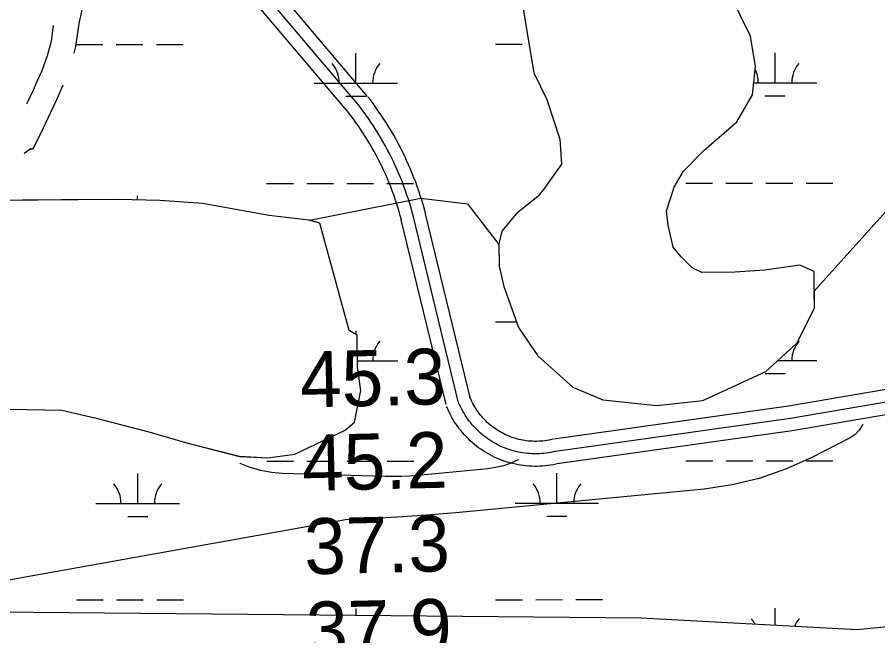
# Model space of a CAD drawing. Extents: x 3279314 to 3317160, y 734079 to 759431.
# Drawn here: x 3293062 to 3294093, y 754811 to 755552 of the extents above; entities that cross this region are included whole.
import ezdxf

# ---------------------------------------------------------------- set-up
doc = ezdxf.new("R2010")
doc.units = 0
for name, color, linetype in [('V-RIVR-RANG', 7, 'Continuous'), ('V-ROAD-CNTR', 7, 'Continuous'), ('V-SITE-VEGE', 7, 'Continuous'), ('V-TOPO-MINR', 7, 'Continuous'), ('V-TOPO-SHOR', 7, 'Continuous'), ('V-WETL-SWMP', 7, 'Continuous')]:
    doc.layers.add(name, color=color, linetype=linetype)

msp = doc.modelspace()

# ---------------------------------------------------------------- linework, layer by layer
at = {"layer": 'V-ROAD-CNTR'}
for points in [[(3293481.7, 755457.6), (3293312.1, 755658.2), (3293107.7, 755915.9)], [(3293470.3, 755447.9), (3293300.5, 755648.7), (3293096, 755906.5)], [(3293470.3, 755447.9), (3293300.5, 755648.7), (3293096, 755906.5)], [(3293458.8, 755438.2), (3293288.9, 755639.2), (3293084.2, 755897.2)], [(3293130.2, 755509.4), (3293132.5, 755517.5), (3293136.1, 755544.9), (3293138.9, 755557.4), (3293141.6, 755574.6), (3293142.2, 755592.3), (3293140.1, 755608.1)], [(3293073.7, 755448.5), (3293075.2, 755451.7), (3293082.2, 755466.1), (3293085, 755472.9), (3293091.8, 755488.5), (3293098.3, 755506.6), (3293103, 755523.6), (3293105.5, 755542.6)], [(3293070.6, 755389.4), (3293079, 755395.7), (3293078, 755394.7), (3293081.4, 755394.7), (3293093.6, 755420.1), (3293102.3, 755438.8), (3293109.6, 755453.9), (3293112.6, 755461.2), (3293117.1, 755471.6)], [(3293551.1, 755317.3), (3293549.6, 755322.6), (3293548.1, 755328.1), (3293546.5, 755333.5), (3293544.8, 755338.9), (3293543, 755344.2), (3293541.2, 755349.6), (3293539.3, 755354.9), (3293537.2, 755360.1), (3293535.2, 755365.4), (3293533, 755370.6), (3293530.8, 755375.8), (3293528.4, 755380.9), (3293526.1, 755386.1), (3293523.6, 755391.1), (3293521, 755396.2), (3293518.4, 755401.2), (3293515.7, 755406.1), (3293513, 755411.1), (3293510.2, 755416), (3293507.2, 755420.8), (3293504.3, 755425.6), (3293501.2, 755430.3), (3293498.1, 755435.1), (3293494.9, 755439.7), (3293491.7, 755444.3), (3293488.4, 755448.9), (3293485, 755453.4), (3293482.1, 755457.1)], [(3293536.6, 755313.4), (3293535.2, 755318.7), (3293533.7, 755323.9), (3293532.2, 755329.1), (3293530.5, 755334.3), (3293528.8, 755339.4), (3293527, 755344.5), (3293525.2, 755349.6), (3293523.3, 755354.7), (3293521.3, 755359.8), (3293519.2, 755364.8), (3293517, 755369.7), (3293514.8, 755374.7), (3293512.5, 755379.6), (3293510.1, 755384.5), (3293507.7, 755389.3), (3293505.2, 755394.1), (3293502.6, 755398.9), (3293500, 755403.6), (3293497.2, 755408.3), (3293494.4, 755413), (3293491.6, 755417.6), (3293488.7, 755422.2), (3293485.7, 755426.7), (3293482.6, 755431.2), (3293479.5, 755435.6), (3293476.3, 755440), (3293473, 755444.3), (3293470.3, 755447.9)], [(3293536.6, 755313.4), (3293535.2, 755318.7), (3293533.7, 755323.9), (3293532.2, 755329.1), (3293530.5, 755334.3), (3293528.8, 755339.4), (3293527, 755344.5), (3293525.2, 755349.6), (3293523.3, 755354.7), (3293521.3, 755359.8), (3293519.2, 755364.8), (3293517, 755369.7), (3293514.8, 755374.7), (3293512.5, 755379.6), (3293510.1, 755384.5), (3293507.7, 755389.3), (3293505.2, 755394.1), (3293502.6, 755398.9), (3293500, 755403.6), (3293497.2, 755408.3), (3293494.4, 755413), (3293491.6, 755417.6), (3293488.7, 755422.2), (3293485.7, 755426.7), (3293482.6, 755431.2), (3293479.5, 755435.6), (3293476.3, 755440), (3293473, 755444.3), (3293470.3, 755447.9)], [(3298526.4, 755424), (3298356.9, 755436.1), (3298173.9, 755447.6), (3298055.6, 755428.7), (3297945.6, 755408.2), (3297229.1, 755421.5), (3297081.5, 755425.7), (3296667.8, 755406.7), (3296196.8, 755377.9), (3295817.7, 755354.4), (3295668.1, 755343.2), (3295557.3, 755335.6), (3295397, 755308.2), (3295272, 755292.1), (3294900.4, 755235.6), (3294392.4, 755156.1), (3293985.6, 755086.3), (3293704.7, 755047.1)], [(3293522.1, 755309.6), (3293520.7, 755314.7), (3293519.3, 755319.7), (3293517.8, 755324.7), (3293516.2, 755329.7), (3293514.6, 755334.6), (3293512.9, 755339.5), (3293511.1, 755344.4), (3293509.3, 755349.3), (3293507.4, 755354.1), (3293505.4, 755358.9), (3293503.3, 755363.7), (3293501.2, 755368.4), (3293499, 755373.2), (3293496.7, 755377.8), (3293494.4, 755382.5), (3293491.9, 755387.1), (3293489.5, 755391.7), (3293486.9, 755396.2), (3293484.3, 755400.7), (3293481.6, 755405.2), (3293478.9, 755409.6), (3293476.1, 755414), (3293473.2, 755418.3), (3293470.3, 755422.6), (3293467.3, 755426.9), (3293464.2, 755431.1), (3293461.1, 755435.2), (3293458.4, 755438.7)], [(3298525.3, 755409), (3298355.9, 755421.1), (3298174.6, 755432.5), (3298058.1, 755413.9), (3297946.9, 755393.2), (3297228.7, 755406.5), (3297081.7, 755410.6), (3296668.6, 755391.7), (3296197.7, 755362.9), (3295818.8, 755339.4), (3295669.2, 755328.2), (3295559, 755320.7), (3295399.2, 755293.4), (3295274.1, 755277.2), (3294902.7, 755220.8), (3294394.9, 755141.3), (3293987.9, 755071.5), (3293706.7, 755032.2)], [(3298525.3, 755409), (3298355.9, 755421.1), (3298174.6, 755432.5), (3298058.1, 755413.9), (3297946.9, 755393.2), (3297228.7, 755406.5), (3297081.7, 755410.6), (3296668.6, 755391.7), (3296197.7, 755362.9), (3295818.8, 755339.4), (3295669.2, 755328.2), (3295559, 755320.7), (3295399.2, 755293.4), (3295274.1, 755277.2), (3294902.7, 755220.8), (3294394.9, 755141.3), (3293987.9, 755071.5), (3293706.7, 755032.2)], [(3298524.2, 755394.1), (3298354.8, 755406.2), (3298175.3, 755417.4), (3298060.7, 755399.1), (3297948.1, 755378.2), (3297228.4, 755391.5), (3297081.8, 755395.6), (3296669.4, 755376.7), (3296198.6, 755347.9), (3295819.8, 755324.4), (3295670.2, 755313.3), (3295560.8, 755305.7), (3295401.4, 755278.6), (3295276.2, 755262.4), (3294905, 755205.9), (3294397.3, 755126.5), (3293990.2, 755056.7), (3293708.8, 755017.4)], [(3293575.6, 755088.3), (3293522, 755309.9)], [(3293590.2, 755091.9), (3293536.6, 755313.4)], [(3293590.2, 755091.9), (3293536.6, 755313.4)], [(3293604.8, 755095.4), (3293551.1, 755317)], [(3293706.7, 755032.2), (3293704, 755031.6), (3293701.2, 755031), (3293698.4, 755030.5), (3293695.6, 755030.1), (3293692.8, 755029.8), (3293690, 755029.6), (3293687.2, 755029.4), (3293684.4, 755029.3), (3293681.5, 755029.3), (3293678.7, 755029.4), (3293675.9, 755029.6), (3293673.1, 755029.8), (3293670.3, 755030.1), (3293667.5, 755030.5), (3293664.7, 755031), (3293661.9, 755031.5), (3293659.2, 755032.2), (3293656.4, 755032.9), (3293653.7, 755033.6), (3293651, 755034.5), (3293648.3, 755035.4), (3293645.7, 755036.5), (3293643.1, 755037.5), (3293640.5, 755038.7), (3293638, 755039.9), (3293635.5, 755041.2), (3293633, 755042.6), (3293630.6, 755044.1), (3293628.2, 755045.6), (3293625.8, 755047.2), (3293623.5, 755048.8), (3293621.3, 755050.5), (3293619.1, 755052.3), (3293616.9, 755054.1), (3293614.8, 755056), (3293612.8, 755058), (3293610.8, 755060), (3293608.9, 755062), (3293607, 755064.2), (3293605.2, 755066.3), (3293603.4, 755068.6), (3293601.8, 755070.8), (3293600.1, 755073.1), (3293598.6, 755075.5), (3293597.1, 755077.9), (3293595.7, 755080.4), (3293594.3, 755082.8), (3293593.1, 755085.4), (3293591.9, 755087.9), (3293590.7, 755090.5), (3293590.2, 755091.9)], [(3293706.7, 755032.2), (3293704, 755031.6), (3293701.2, 755031), (3293698.4, 755030.5), (3293695.6, 755030.1), (3293692.8, 755029.8), (3293690, 755029.6), (3293687.2, 755029.4), (3293684.4, 755029.3), (3293681.5, 755029.3), (3293678.7, 755029.4), (3293675.9, 755029.6), (3293673.1, 755029.8), (3293670.3, 755030.1), (3293667.5, 755030.5), (3293664.7, 755031), (3293661.9, 755031.5), (3293659.2, 755032.2), (3293656.4, 755032.9), (3293653.7, 755033.6), (3293651, 755034.5), (3293648.3, 755035.4), (3293645.7, 755036.5), (3293643.1, 755037.5), (3293640.5, 755038.7), (3293638, 755039.9), (3293635.5, 755041.2), (3293633, 755042.6), (3293630.6, 755044.1), (3293628.2, 755045.6), (3293625.8, 755047.2), (3293623.5, 755048.8), (3293621.3, 755050.5), (3293619.1, 755052.3), (3293616.9, 755054.1), (3293614.8, 755056), (3293612.8, 755058), (3293610.8, 755060), (3293608.9, 755062), (3293607, 755064.2), (3293605.2, 755066.3), (3293603.4, 755068.6), (3293601.8, 755070.8), (3293600.1, 755073.1), (3293598.6, 755075.5), (3293597.1, 755077.9), (3293595.7, 755080.4), (3293594.3, 755082.8), (3293593.1, 755085.4), (3293591.9, 755087.9), (3293590.7, 755090.5), (3293590.2, 755091.9)], [(3293703.4, 755046.8), (3293700.8, 755046.2), (3293698.5, 755045.8), (3293696.1, 755045.4), (3293693.7, 755045), (3293691.3, 755044.7), (3293688.9, 755044.5), (3293686.5, 755044.4), (3293684.1, 755044.3), (3293681.7, 755044.3), (3293679.3, 755044.4), (3293676.9, 755044.5), (3293674.5, 755044.7), (3293672.1, 755045), (3293669.8, 755045.3), (3293667.4, 755045.7), (3293665, 755046.2), (3293662.7, 755046.7), (3293660.4, 755047.3), (3293658.1, 755048), (3293655.8, 755048.7), (3293653.5, 755049.5), (3293651.3, 755050.4), (3293649.1, 755051.3), (3293646.9, 755052.3), (3293644.7, 755053.3), (3293642.6, 755054.5), (3293640.5, 755055.6), (3293638.4, 755056.9), (3293636.4, 755058.1), (3293634.4, 755059.5), (3293632.4, 755060.9), (3293630.5, 755062.3), (3293628.7, 755063.8), (3293626.8, 755065.4), (3293625, 755067), (3293623.3, 755068.7), (3293621.6, 755070.4), (3293620, 755072.1), (3293618.4, 755073.9), (3293616.9, 755075.8), (3293615.4, 755077.7), (3293613.9, 755079.6), (3293612.6, 755081.6), (3293611.2, 755083.6), (3293610, 755085.6), (3293608.8, 755087.7), (3293607.6, 755089.8), (3293606.5, 755091.9), (3293605.5, 755094.1), (3293604.5, 755096.4), (3293604, 755097.6)], [(3293710.1, 755017.6), (3293707.2, 755016.9), (3293704, 755016.3), (3293700.8, 755015.7), (3293697.6, 755015.3), (3293694.3, 755014.9), (3293691.1, 755014.6), (3293687.8, 755014.4), (3293684.6, 755014.3), (3293681.3, 755014.3), (3293678.1, 755014.4), (3293674.8, 755014.6), (3293671.6, 755014.9), (3293668.4, 755015.2), (3293665.2, 755015.7), (3293662, 755016.2), (3293658.8, 755016.9), (3293655.6, 755017.6), (3293652.5, 755018.4), (3293649.3, 755019.3), (3293646.2, 755020.3), (3293643.2, 755021.4), (3293640.1, 755022.5), (3293637.1, 755023.8), (3293634.2, 755025.1), (3293631.2, 755026.5), (3293628.4, 755028), (3293625.5, 755029.6), (3293622.7, 755031.3), (3293620, 755033), (3293617.3, 755034.8), (3293614.6, 755036.7), (3293612, 755038.7), (3293609.5, 755040.7), (3293607, 755042.8), (3293604.6, 755045), (3293602.3, 755047.3), (3293600, 755049.6), (3293597.8, 755052), (3293595.6, 755054.4), (3293593.5, 755056.9), (3293591.5, 755059.4), (3293589.6, 755062.1), (3293587.7, 755064.7), (3293585.9, 755067.4), (3293584.2, 755070.2), (3293582.6, 755073), (3293581.1, 755075.9), (3293579.6, 755078.8), (3293578.2, 755081.7), (3293576.9, 755084.7), (3293576.3, 755086.2)]]:
    msp.add_lwpolyline(points, dxfattribs=at)
at = {"layer": 'V-SITE-VEGE'}
for p, q in [((3294016.5, 755224.4), (3294122.6, 755342.8)), ((3293411.9, 755309.2), (3293545.6, 755335.8)), ((3293545.6, 755335.8), (3293601.2, 755328.8)), ((3293601.2, 755328.8), (3293638.9, 755280.1)), ((3293424.5, 755305.7), (3293411.9, 755309.2)), ((3293459.6, 755177.1), (3293424.5, 755305.7)), ((3293638.9, 755280.1), (3293639.1, 755254.3)), ((3293639.1, 755254.3), (3293644.9, 755229.7)), ((3293644.9, 755229.7), (3293662.4, 755180.6)), ((3294016.6, 755204.2), (3294016.5, 755224.4)), ((3293996.1, 755162.3), (3294016.6, 755204.2)), ((3293469.1, 755171.5), (3293459.6, 755177.1)), ((3293662.4, 755180.6), (3293685.4, 755146.6)), ((3293469.4, 755133.6), (3293469.1, 755171.5)), ((3293958.5, 755127.9), (3293996.1, 755162.3)), ((3293685.4, 755146.6), (3293727.4, 755109.1)), ((3293473.4, 755105.2), (3293469.4, 755133.6)), ((3293882.9, 755093.2), (3293958.5, 755127.9)), ((3293466.1, 755067.2), (3293473.4, 755105.2)), ((3293727.4, 755109.1), (3293763.5, 755094.2)), ((3293763.5, 755094.2), (3293828, 755087.1)), ((3293828, 755087.1), (3293882.9, 755093.2)), ((3293052.8, 755083), (3293115.4, 755081.6)), ((3293115.4, 755081.6), (3293155.2, 755072.4)), ((3293155.2, 755072.4), (3293219.8, 755055.8)), ((3293454.8, 755057.7), (3293466.1, 755067.2)), ((3293219.8, 755055.8), (3293263.5, 755042.9)), ((3293394.4, 755028.8), (3293454.8, 755057.7)), ((3293263.5, 755042.9), (3293328.1, 755026.3)), ((3293328.1, 755026.3), (3293362.2, 755024.7)), ((3293362.2, 755024.7), (3293394.4, 755028.8))]:
    msp.add_line(p, q, dxfattribs=at)
at = {"layer": 'V-TOPO-MINR'}
for p, q in [((3294074, 755063.4), (3294070.4, 755057.5)), ((3294074.5, 755064.8), (3294074, 755063.4)), ((3294065.4, 755052.6), (3294059.4, 755048.5)), ((3294070.4, 755057.5), (3294065.4, 755052.6)), ((3294059.4, 755048.5), (3294012.6, 755024.4)), ((3293662.1, 755022), (3293653.3, 755018.1)), ((3293662.5, 755022.3), (3293662.1, 755022)), ((3294012.6, 755024.4), (3293981.9, 755010.8)), ((3293328.9, 755017.8), (3293328.8, 755017.8)), ((3293341.2, 755013), (3293328.9, 755017.8)), ((3293353.7, 755009.3), (3293341.2, 755013)), ((3293366.5, 755007.1), (3293353.7, 755009.3)), ((3293625.5, 755011.3), (3293541.8, 755003.3)), ((3293635, 755012.8), (3293625.5, 755011.3)), ((3293644.3, 755014.9), (3293635, 755012.8)), ((3293653.3, 755018.1), (3293644.3, 755014.9)), ((3293981.9, 755010.8), (3293950.5, 754999.6)), ((3293379.6, 755005.9), (3293366.5, 755007.1)), ((3293502.8, 755002.1), (3293379.6, 755005.9)), ((3293512.6, 755002), (3293502.8, 755002.1)), ((3293522.3, 755002.1), (3293512.6, 755002)), ((3293532.1, 755002.6), (3293522.3, 755002.1)), ((3293541.8, 755003.3), (3293532.1, 755002.6)), ((3293950.5, 754999.6), (3293918, 754992.1)), ((3293918, 754992.1), (3293884.7, 754987)), ((3293884.7, 754987), (3293591.7, 754959.1)), ((3293591.7, 754959.1), (3293557.6, 754956.2)), ((3293455.2, 754950.4), (3292707.9, 754816.4)), ((3293489.4, 754951.8), (3293455.2, 754950.4)), ((3293523.5, 754953.7), (3293489.4, 754951.8)), ((3293557.6, 754956.2), (3293523.5, 754953.7))]:
    msp.add_line(p, q, dxfattribs=at)
at = {"layer": 'V-TOPO-SHOR'}
for points in [[(3293666.9, 755569.2), (3293672.9, 755533.2), (3293680.9, 755485.9), (3293696.3, 755453.8), (3293711.8, 755406.5), (3293713.9, 755376.2), (3293693.3, 755347.6), (3293685.8, 755338.1), (3293659.4, 755317), (3293642.5, 755296.1), (3293638.9, 755280.9), (3293639.1, 755254.3), (3293644.9, 755229.7), (3293662.4, 755180.6), (3293685.4, 755146.6), (3293727.4, 755109.1), (3293763.5, 755094.2), (3293828, 755087.1), (3293882.9, 755093.2), (3293958.5, 755127.9), (3293996.1, 755162.3), (3294016.6, 755204.2), (3294016.3, 755247.8), (3293999.2, 755255.2), (3293957.5, 755249.2), (3293921.5, 755247), (3293881.7, 755246.7), (3293870.3, 755252.3), (3293857, 755265.5), (3293847.4, 755276.8), (3293841.5, 755303.3), (3293839.5, 755320.3), (3293848.7, 755348.8), (3293859.9, 755367.9), (3293884.4, 755392.7), (3293923.9, 755427.1), (3293942.6, 755459.5), (3293946.2, 755493.6), (3293940.2, 755529.6), (3293915.2, 755580.6)], [(3293424.5, 755305.7), (3293411.2, 755309.4), (3293363.8, 755314.7), (3293284, 755329.3), (3293232.8, 755332.7), (3293183.5, 755334.2), (3293115.3, 755333.7), (3293067.9, 755333.3), (3292995.9, 755332.7)], [(3293052.8, 755083), (3293115.4, 755081.6), (3293155.2, 755072.4), (3293219.8, 755055.8), (3293263.5, 755042.9), (3293328.1, 755026.3), (3293362.2, 755024.7), (3293394.4, 755028.8), (3293454.8, 755057.7), (3293466.1, 755067.2), (3293473.4, 755105.2), (3293469.4, 755133.6), (3293469.2, 755162), (3293469.1, 755171.5), (3293459.6, 755177.1), (3293424.5, 755305.7)]]:
    msp.add_lwpolyline(points, dxfattribs=at)
at = {"layer": 'V-WETL-SWMP'}
for p, q in [((3293940.2, 755529.6), (3293915.2, 755580.6)), ((3293940.2, 755529.6), (3293915.2, 755580.6)), ((3293666.9, 755569.2), (3293680.9, 755485.9)), ((3293666.9, 755569.2), (3293680.9, 755485.9)), ((3293946.2, 755493.6), (3293940.2, 755529.6)), ((3293946.2, 755493.6), (3293940.2, 755529.6)), ((3293132.7, 755519.7), (3293164.7, 755519.7)), ((3293180.7, 755519.7), (3293212.7, 755519.8)), ((3293228.7, 755519.8), (3293260.7, 755519.8)), ((3293634.7, 755520), (3293666.7, 755520)), ((3293467.6, 755473.5), (3293467.6, 755509.5)), ((3293969.5, 755473.7), (3293969.5, 755509.7)), ((3293942.6, 755459.5), (3293946.2, 755493.6)), ((3293942.6, 755459.5), (3293946.2, 755493.6)), ((3293680.9, 755485.9), (3293696.3, 755453.8)), ((3293680.9, 755485.9), (3293696.3, 755453.8)), ((3293417.6, 755473.4), (3293517.6, 755473.5)), ((3293944.1, 755473.7), (3294019.5, 755473.7)), ((3293455.6, 755458), (3293479.6, 755458)), ((3293696.3, 755453.8), (3293711.8, 755406.5)), ((3293696.3, 755453.8), (3293711.8, 755406.5)), ((3293923.9, 755427.1), (3293942.6, 755459.5)), ((3293923.9, 755427.1), (3293942.6, 755459.5)), ((3293957.5, 755458.3), (3293981.5, 755458.3)), ((3293884.4, 755392.7), (3293923.9, 755427.1)), ((3293884.4, 755392.7), (3293923.9, 755427.1)), ((3293711.8, 755406.5), (3293713.9, 755376.2)), ((3293711.8, 755406.5), (3293713.9, 755376.2)), ((3293859.9, 755367.9), (3293884.4, 755392.7)), ((3293859.9, 755367.9), (3293884.4, 755392.7)), ((3293713.9, 755376.2), (3293693.3, 755347.6)), ((3293713.9, 755376.2), (3293693.3, 755347.6)), ((3293848.7, 755348.8), (3293859.9, 755367.9)), ((3293848.7, 755348.8), (3293859.9, 755367.9)), ((3293360.8, 755353.3), (3293392.8, 755353.3)), ((3293408.8, 755353.4), (3293440.8, 755353.4)), ((3293456.8, 755353.4), (3293488.8, 755353.4)), ((3293504.8, 755353.4), (3293536.8, 755353.4)), ((3293839.5, 755320.3), (3293848.7, 755348.8)), ((3293839.5, 755320.3), (3293848.7, 755348.8)), ((3293862.7, 755353.6), (3293894.7, 755353.6)), ((3293910.7, 755353.6), (3293942.7, 755353.6)), ((3293958.7, 755353.6), (3293990.7, 755353.6)), ((3294006.7, 755353.7), (3294038.7, 755353.7)), ((3293206.2, 755333.5), (3293206.2, 755338.5)), ((3293693.3, 755347.6), (3293685.8, 755338.1)), ((3293693.3, 755347.6), (3293685.8, 755338.1)), ((3293183.5, 755334.2), (3292995.9, 755332.7)), ((3293183.5, 755334.2), (3292995.9, 755332.7)), ((3293232.8, 755332.7), (3293183.5, 755334.2)), ((3293232.8, 755332.7), (3293183.5, 755334.2)), ((3293284, 755329.3), (3293232.8, 755332.7)), ((3293284, 755329.3), (3293232.8, 755332.7)), ((3293363.8, 755314.7), (3293284, 755329.3)), ((3293363.8, 755314.7), (3293284, 755329.3)), ((3293685.8, 755338.1), (3293659.4, 755317)), ((3293685.8, 755338.1), (3293659.4, 755317)), ((3293841.5, 755303.3), (3293839.5, 755320.3)), ((3293841.5, 755303.3), (3293839.5, 755320.3)), ((3293411.2, 755309.4), (3293363.8, 755314.7)), ((3293411.2, 755309.4), (3293363.8, 755314.7)), ((3293424.5, 755305.7), (3293411.2, 755309.4)), ((3293424.5, 755305.7), (3293411.2, 755309.4)), ((3293659.4, 755317), (3293642.5, 755296.1)), ((3293659.4, 755317), (3293642.5, 755296.1)), ((3293459.6, 755177.1), (3293424.5, 755305.7)), ((3293459.6, 755177.1), (3293424.5, 755305.7)), ((3293847.4, 755276.8), (3293841.5, 755303.3)), ((3293847.4, 755276.8), (3293841.5, 755303.3)), ((3293642.5, 755296.1), (3293638.9, 755280.9)), ((3293642.5, 755296.1), (3293638.9, 755280.9)), ((3293638.9, 755280.9), (3293639.1, 755254.3)), ((3293638.9, 755280.9), (3293639.1, 755254.3)), ((3293857, 755265.5), (3293847.4, 755276.8)), ((3293857, 755265.5), (3293847.4, 755276.8)), ((3293870.3, 755252.3), (3293857, 755265.5)), ((3293870.3, 755252.3), (3293857, 755265.5)), ((3293639.1, 755254.3), (3293644.9, 755229.7)), ((3293639.1, 755254.3), (3293644.9, 755229.7)), ((3293881.7, 755246.7), (3293870.3, 755252.3)), ((3293881.7, 755246.7), (3293870.3, 755252.3)), ((3293921.5, 755247), (3293881.7, 755246.7)), ((3293921.5, 755247), (3293881.7, 755246.7)), ((3293957.5, 755249.2), (3293921.5, 755247)), ((3293957.5, 755249.2), (3293921.5, 755247)), ((3293999.2, 755255.2), (3293957.5, 755249.2)), ((3293999.2, 755255.2), (3293957.5, 755249.2)), ((3294016.3, 755247.8), (3293999.2, 755255.2)), ((3294016.3, 755247.8), (3293999.2, 755255.2)), ((3294016.6, 755204.2), (3294016.3, 755247.8)), ((3294016.6, 755204.2), (3294016.3, 755247.8)), ((3293644.9, 755229.7), (3293662.4, 755180.6)), ((3293644.9, 755229.7), (3293662.4, 755180.6)), ((3293996.1, 755162.3), (3294016.6, 755204.2)), ((3293996.1, 755162.3), (3294016.6, 755204.2)), ((3293634.8, 755187.3), (3293660, 755187.3)), ((3293469.1, 755171.5), (3293459.6, 755177.1)), ((3293469.1, 755171.5), (3293459.6, 755177.1)), ((3293467.8, 755172.3), (3293467.8, 755176.8)), ((3293662.4, 755180.6), (3293685.4, 755146.6)), ((3293662.4, 755180.6), (3293685.4, 755146.6)), ((3293469.4, 755133.6), (3293469.1, 755171.5)), ((3293469.4, 755133.6), (3293469.1, 755171.5)), ((3293958.5, 755127.9), (3293996.1, 755162.3)), ((3293958.5, 755127.9), (3293996.1, 755162.3)), ((3293685.4, 755146.6), (3293727.4, 755109.1)), ((3293685.4, 755146.6), (3293727.4, 755109.1)), ((3293469.4, 755140.8), (3293517.8, 755140.8)), ((3293473.4, 755105.2), (3293469.4, 755133.6)), ((3293473.4, 755105.2), (3293469.4, 755133.6)), ((3293972.8, 755141), (3294019.7, 755141.1)), ((3293470.6, 755125.4), (3293479.8, 755125.4)), ((3293882.9, 755093.2), (3293958.5, 755127.9)), ((3293882.9, 755093.2), (3293958.5, 755127.9)), ((3293957.7, 755125.6), (3293981.7, 755125.6)), ((3293466.1, 755067.2), (3293473.4, 755105.2)), ((3293466.1, 755067.2), (3293473.4, 755105.2)), ((3293727.4, 755109.1), (3293763.5, 755094.2)), ((3293727.4, 755109.1), (3293763.5, 755094.2)), ((3293763.5, 755094.2), (3293828, 755087.1)), ((3293763.5, 755094.2), (3293828, 755087.1)), ((3293828, 755087.1), (3293882.9, 755093.2)), ((3293828, 755087.1), (3293882.9, 755093.2)), ((3293052.8, 755083), (3293115.4, 755081.6)), ((3293052.8, 755083), (3293115.4, 755081.6)), ((3293115.4, 755081.6), (3293155.2, 755072.4)), ((3293115.4, 755081.6), (3293155.2, 755072.4)), ((3293155.2, 755072.4), (3293219.8, 755055.8)), ((3293155.2, 755072.4), (3293219.8, 755055.8)), ((3293454.8, 755057.7), (3293466.1, 755067.2)), ((3293454.8, 755057.7), (3293466.1, 755067.2)), ((3293219.8, 755055.8), (3293263.5, 755042.9)), ((3293219.8, 755055.8), (3293263.5, 755042.9)), ((3293394.4, 755028.8), (3293454.8, 755057.7)), ((3293394.4, 755028.8), (3293454.8, 755057.7)), ((3293263.5, 755042.9), (3293328.1, 755026.4)), ((3293263.5, 755042.9), (3293328.1, 755026.4)), ((3293328.1, 755026.4), (3293362.2, 755024.7)), ((3293328.1, 755026.4), (3293362.2, 755024.7)), ((3293361, 755020.7), (3293393, 755020.7)), ((3293362.2, 755024.7), (3293394.4, 755028.8)), ((3293362.2, 755024.7), (3293394.4, 755028.8)), ((3293409, 755020.7), (3293441, 755020.7)), ((3293457, 755020.7), (3293489, 755020.7)), ((3293505, 755020.7), (3293537, 755020.7)), ((3293862.9, 755020.9), (3293894.9, 755020.9)), ((3293910.9, 755020.9), (3293942.9, 755021)), ((3293958.9, 755021), (3293990.9, 755021)), ((3294006.9, 755021), (3294038.9, 755021)), ((3293206.4, 754969.8), (3293206.4, 755005.8)), ((3293708.3, 754970.1), (3293708.3, 755006.1)), ((3293156.4, 754969.8), (3293256.4, 754969.9)), ((3293658.3, 754970.1), (3293758.3, 754970.1)), ((3293194.4, 754954.4), (3293218.4, 754954.4)), ((3293696.3, 754954.7), (3293720.3, 754954.7)), ((3293133.1, 754854.4), (3293165.1, 754854.4)), ((3293181.1, 754854.4), (3293213.1, 754854.4)), ((3293229.1, 754854.4), (3293261.1, 754854.4)), ((3293635, 754854.6), (3293667, 754854.6)), ((3293683, 754854.6), (3293715, 754854.7)), ((3293731, 754854.7), (3293763, 754854.7)), ((3293467.9, 754835.6), (3293467.9, 754844.1)), ((3293969.8, 754823.8), (3293969.8, 754844.4)), ((3293809.2, 754832.5), (3292669.2, 754842.8)), ((3293809.2, 754832.5), (3292669.2, 754842.8)), ((3294325, 754842.9), (3294067.6, 754818.6)), ((3294325, 754842.9), (3294067.6, 754818.6)), ((3294067.6, 754818.6), (3293809.2, 754832.5)), ((3294067.6, 754818.6), (3293809.2, 754832.5))]:
    msp.add_line(p, q, dxfattribs=at)
for centre, start, end in [((3293412.4, 755473.9), 359.2573, 40.801), ((3293522.9, 755474), 139.2573, 180.801), ((3294024.8, 755474.2), 139.2573, 180.801), ((3293914.3, 755474.2), 359.2573, 26.6431), ((3293523, 755141.3), 139.2573, 180.801), ((3294024.9, 755141.5), 139.2573, 180.801), ((3293151.2, 754970.3), 359.2573, 40.801), ((3293261.7, 754970.3), 139.2573, 180.801), ((3293653.1, 754970.5), 359.2573, 40.801), ((3293763.6, 754970.6), 139.2573, 180.801), ((3293914.6, 754808.8), 27.568, 40.801), ((3294025.1, 754808.9), 139.2573, 157.0718)]:
    msp.add_arc(centre, 35.2, start, end, dxfattribs=at)

# ---------------------------------------------------------------- texts
at = {"layer": 'V-RIVR-RANG'}
for s, p in [('45.3', (3293401.4, 755084.8)), ('45.2', (3293403.9, 754984.8)), ('37.3', (3293406.5, 754884.8)), ('37.9', (3293408.8, 754784.9))]:
    msp.add_text(s, height=67, rotation=1.3283, dxfattribs=at).set_placement(p)

doc.saveas('drawing.dxf')
